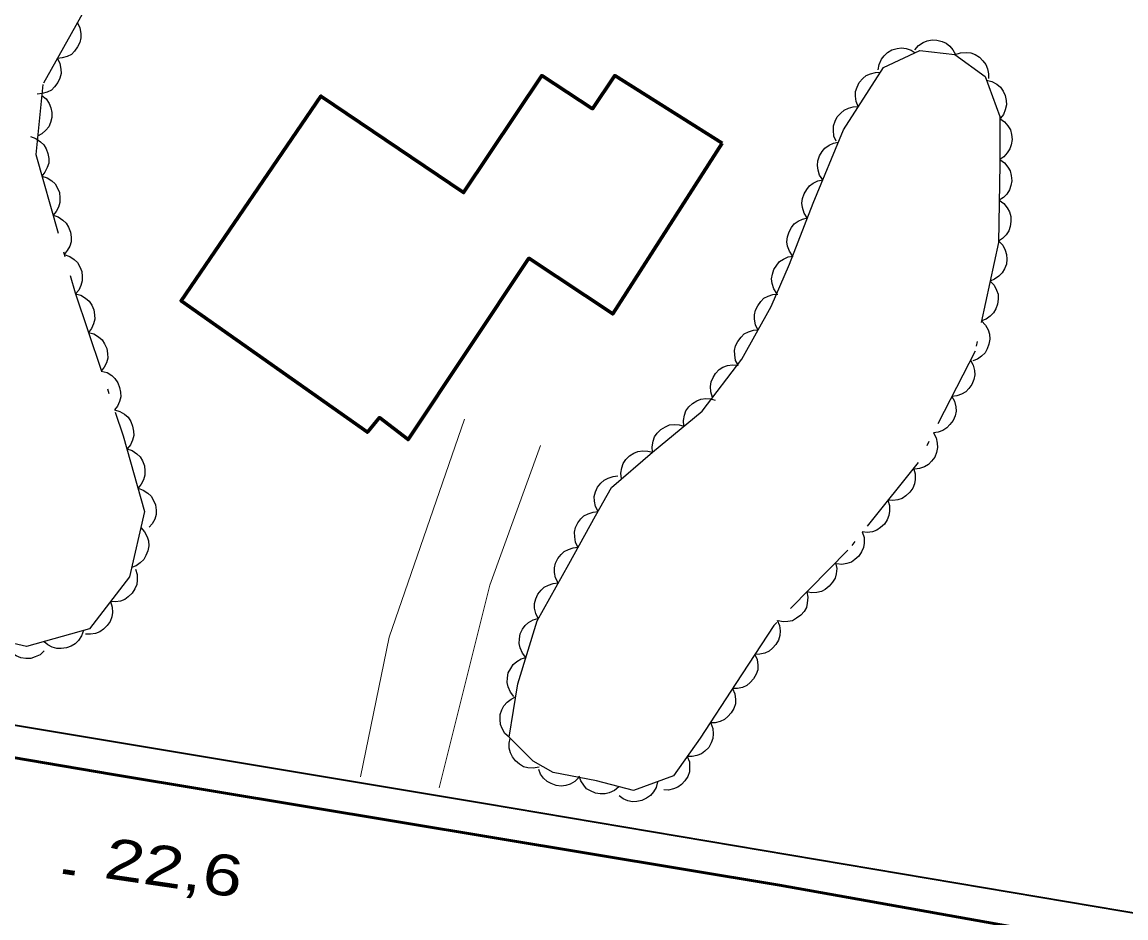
# Model space of a CAD drawing. Extents: x 356765 to 358572, y 5103174 to 5104650.
# Drawn here: x 357413.45 to 357453.98, y 5103752.95 to 5103785.85 of the extents above; entities that cross this region are included whole.
import ezdxf

# ---------------------------------------------------------------- set-up
doc = ezdxf.new("R2010")
doc.units = 0
doc.header["$LTSCALE"] = 0.6
doc.linetypes.add('DOT_DASHED', pattern=[7.7, 5, -1.2, 0.3, -1.2])
for name, color, linetype, lineweight in [('19', 7, 'Continuous', 13), ('21', 7, 'Continuous', 53), ('22', 7, 'Continuous', 35), ('3', 7, 'Continuous', 140), ('31', 7, 'Continuous', 70), ('44', 7, 'Continuous', 25)]:
    doc.layers.add(name, color=color, linetype=linetype, lineweight=lineweight)

msp = doc.modelspace()

# ---------------------------------------------------------------- linework, layer by layer
at = {"layer": '19'}
for points in [[(357429.7, 5103771.26), (357426.93, 5103763.26), (357425.87, 5103758.13)], [(357428.77, 5103757.72), (357430.62, 5103765.16), (357432.49, 5103770.3)]]:
    msp.add_lwpolyline(points, dxfattribs=at)
at = {"layer": '21'}
msp.add_lwpolyline([(357338.61, 5103773.13), (357340.11, 5103772.62), (357343.3, 5103771.76), (357350.78, 5103769.83), (357368.94, 5103766.05), (357392.09, 5103762.41), (357416.79, 5103758.21), (357441.26, 5103754.15), (357468.58, 5103749.26), (357504.23, 5103742.99), (357523.34, 5103739.7), (357536.22, 5103737.01), (357542.95, 5103734.88), (357550.23, 5103731.38), (357559.17, 5103726.82), (357569.84, 5103720.84), (357583.91, 5103712.01), (357595.28, 5103704.43), (357600.89, 5103700.45), (357609.42, 5103694), (357620.2, 5103685.76)], dxfattribs=at)
at = {"layer": '22'}
msp.add_lwpolyline([(357366.39, 5103817.9), (357352.43, 5103801.73), (357349.01, 5103796), (357343.68, 5103784.65), (357339.63, 5103776.15), (357339.17, 5103775.09), (357339.32, 5103774.54), (357339.69, 5103774.25), (357340.1, 5103774.03), (357347.23, 5103771.98), (357356.47, 5103769.58), (357363.96, 5103768.3), (357376.79, 5103766.21), (357395.27, 5103763.01), (357430.46, 5103757.15), (357465, 5103751.32), (357465.88, 5103751.18), (357468.95, 5103750.64), (357513.48, 5103742.84)], dxfattribs=at)
at = {"layer": '3'}
msp.add_line((357414.96, 5103754.65), (357415.37, 5103754.59), dxfattribs=at)
at = {"layer": '31'}
msp.add_lwpolyline([(357439.15, 5103781.4), (357435.14, 5103775.13), (357432.06, 5103777.17), (357427.62, 5103770.51), (357426.57, 5103771.32), (357426.13, 5103770.78), (357419.29, 5103775.61), (357424.42, 5103783.13), (357429.66, 5103779.58), (357432.53, 5103783.88), (357434.4, 5103782.66), (357435.21, 5103783.88), (357439.15, 5103781.4)], close=True, dxfattribs=at)
at = {"layer": '44', "linetype": 'DOT_DASHED'}
msp.add_lwpolyline([(357418.09, 5103788.39), (357415.7, 5103786.22), (357414.21, 5103783.55), (357413.95, 5103780.98), (357415.4, 5103775.9), (357417.16, 5103770.65), (357417.95, 5103767.87), (357417.39, 5103765.47), (357415.93, 5103763.56), (357413.61, 5103762.91), (357411.2, 5103763.48)], dxfattribs=at)
at = {"layer": '44'}
for points in [[(357415.48, 5103785.82), (357415.57, 5103785.63), (357415.61, 5103785.43), (357415.61, 5103785.27), (357415.57, 5103785.1), (357415.49, 5103784.93), (357415.37, 5103784.78), (357415.26, 5103784.66), (357415.1, 5103784.58), (357414.92, 5103784.53), (357414.75, 5103784.51)], [(357444.88, 5103784.09), (357444.92, 5103784.29), (357445.01, 5103784.48), (357445.1, 5103784.61), (357445.23, 5103784.73), (357445.39, 5103784.82), (357445.58, 5103784.87), (357445.74, 5103784.9), (357445.91, 5103784.87), (357446.09, 5103784.81), (357446.24, 5103784.72)], [(357446.23, 5103784.82), (357446.36, 5103784.98), (357446.53, 5103785.09), (357446.68, 5103785.16), (357446.86, 5103785.19), (357447.04, 5103785.18), (357447.23, 5103785.13), (357447.38, 5103785.07), (357447.51, 5103784.96), (357447.63, 5103784.82), (357447.72, 5103784.66)], [(357414.75, 5103784.51), (357414.84, 5103784.32), (357414.87, 5103784.12), (357414.88, 5103783.96), (357414.84, 5103783.79), (357414.76, 5103783.62), (357414.64, 5103783.47), (357414.53, 5103783.35), (357414.37, 5103783.27), (357414.19, 5103783.22), (357414.01, 5103783.2)], [(357447.71, 5103784.65), (357447.91, 5103784.72), (357448.11, 5103784.73), (357448.28, 5103784.72), (357448.44, 5103784.65), (357448.6, 5103784.56), (357448.73, 5103784.42), (357448.84, 5103784.29), (357448.9, 5103784.13), (357448.93, 5103783.94), (357448.93, 5103783.77)], [(357444.15, 5103782.74), (357444.07, 5103782.93), (357444.05, 5103783.13), (357444.05, 5103783.29), (357444.11, 5103783.46), (357444.19, 5103783.63), (357444.32, 5103783.77), (357444.44, 5103783.88), (357444.6, 5103783.95), (357444.78, 5103783.99), (357444.96, 5103784)], [(357448.86, 5103783.71), (357449.06, 5103783.66), (357449.24, 5103783.56), (357449.37, 5103783.46), (357449.47, 5103783.31), (357449.55, 5103783.15), (357449.58, 5103782.96), (357449.59, 5103782.8), (357449.55, 5103782.62), (357449.48, 5103782.45), (357449.38, 5103782.31)], [(357414.17, 5103783.15), (357414.33, 5103783.02), (357414.44, 5103782.85), (357414.51, 5103782.7), (357414.54, 5103782.52), (357414.54, 5103782.34), (357414.49, 5103782.16), (357414.43, 5103782), (357414.32, 5103781.87), (357414.18, 5103781.74), (357414.02, 5103781.66)], [(357443.34, 5103781.47), (357443.26, 5103781.66), (357443.24, 5103781.87), (357443.24, 5103782.03), (357443.3, 5103782.2), (357443.38, 5103782.36), (357443.51, 5103782.5), (357443.63, 5103782.61), (357443.79, 5103782.68), (357443.97, 5103782.73), (357444.15, 5103782.74)], [(357449.35, 5103782.3), (357449.52, 5103782.18), (357449.65, 5103782.03), (357449.74, 5103781.89), (357449.78, 5103781.72), (357449.8, 5103781.53), (357449.77, 5103781.34), (357449.72, 5103781.19), (357449.62, 5103781.04), (357449.5, 5103780.9), (357449.35, 5103780.8)], [(357413.76, 5103781.64), (357413.96, 5103781.57), (357414.13, 5103781.45), (357414.25, 5103781.34), (357414.34, 5103781.19), (357414.4, 5103781.02), (357414.43, 5103780.83), (357414.43, 5103780.66), (357414.37, 5103780.5), (357414.29, 5103780.33), (357414.17, 5103780.19)], [(357442.85, 5103780.05), (357442.73, 5103780.22), (357442.68, 5103780.41), (357442.65, 5103780.58), (357442.67, 5103780.75), (357442.73, 5103780.93), (357442.83, 5103781.09), (357442.93, 5103781.22), (357443.08, 5103781.32), (357443.24, 5103781.4), (357443.42, 5103781.43)], [(357449.35, 5103780.8), (357449.52, 5103780.68), (357449.65, 5103780.52), (357449.73, 5103780.38), (357449.77, 5103780.21), (357449.79, 5103780.02), (357449.75, 5103779.84), (357449.71, 5103779.68), (357449.61, 5103779.53), (357449.48, 5103779.4), (357449.33, 5103779.3)], [(357414.17, 5103780.19), (357414.37, 5103780.13), (357414.54, 5103780.01), (357414.66, 5103779.9), (357414.75, 5103779.75), (357414.82, 5103779.58), (357414.84, 5103779.39), (357414.84, 5103779.22), (357414.79, 5103779.05), (357414.7, 5103778.89), (357414.59, 5103778.75)], [(357442.28, 5103778.66), (357442.16, 5103778.83), (357442.1, 5103779.03), (357442.08, 5103779.19), (357442.1, 5103779.37), (357442.16, 5103779.54), (357442.26, 5103779.7), (357442.36, 5103779.83), (357442.5, 5103779.93), (357442.67, 5103780.01), (357442.85, 5103780.05)], [(357449.33, 5103779.3), (357449.5, 5103779.18), (357449.62, 5103779.02), (357449.71, 5103778.88), (357449.75, 5103778.71), (357449.76, 5103778.52), (357449.73, 5103778.34), (357449.68, 5103778.18), (357449.58, 5103778.03), (357449.45, 5103777.9), (357449.3, 5103777.8)], [(357414.59, 5103778.75), (357414.78, 5103778.69), (357414.95, 5103778.57), (357415.07, 5103778.46), (357415.16, 5103778.31), (357415.23, 5103778.13), (357415.25, 5103777.94), (357415.25, 5103777.78), (357415.2, 5103777.61), (357415.11, 5103777.45), (357415, 5103777.31)], [(357441.74, 5103777.26), (357441.63, 5103777.43), (357441.56, 5103777.62), (357441.53, 5103777.78), (357441.55, 5103777.96), (357441.61, 5103778.14), (357441.7, 5103778.3), (357441.8, 5103778.43), (357441.95, 5103778.53), (357442.11, 5103778.61), (357442.29, 5103778.65)], [(357449.31, 5103777.8), (357449.46, 5103777.65), (357449.55, 5103777.47), (357449.6, 5103777.31), (357449.61, 5103777.14), (357449.59, 5103776.95), (357449.52, 5103776.78), (357449.44, 5103776.63), (357449.31, 5103776.51), (357449.16, 5103776.4), (357448.99, 5103776.33)], [(357415, 5103777.31), (357415.2, 5103777.24), (357415.36, 5103777.13), (357415.48, 5103777.01), (357415.57, 5103776.86), (357415.64, 5103776.69), (357415.66, 5103776.5), (357415.66, 5103776.34), (357415.61, 5103776.17), (357415.53, 5103776), (357415.41, 5103775.87)], [(357441.16, 5103775.88), (357441.05, 5103776.05), (357440.99, 5103776.25), (357440.97, 5103776.41), (357441, 5103776.59), (357441.05, 5103776.76), (357441.16, 5103776.92), (357441.26, 5103777.05), (357441.41, 5103777.14), (357441.58, 5103777.22), (357441.76, 5103777.25)], [(357448.99, 5103776.33), (357449.14, 5103776.18), (357449.23, 5103776), (357449.29, 5103775.85), (357449.29, 5103775.67), (357449.27, 5103775.49), (357449.2, 5103775.31), (357449.12, 5103775.17), (357449, 5103775.04), (357448.85, 5103774.94), (357448.68, 5103774.87)], [(357415.41, 5103775.87), (357415.61, 5103775.81), (357415.78, 5103775.7), (357415.91, 5103775.6), (357416.01, 5103775.45), (357416.08, 5103775.28), (357416.11, 5103775.09), (357416.12, 5103774.93), (357416.07, 5103774.76), (357416, 5103774.59), (357415.89, 5103774.44)], [(357440.47, 5103774.54), (357440.38, 5103774.73), (357440.34, 5103774.93), (357440.34, 5103775.09), (357440.38, 5103775.26), (357440.46, 5103775.43), (357440.58, 5103775.58), (357440.69, 5103775.7), (357440.85, 5103775.78), (357441.02, 5103775.84), (357441.2, 5103775.85)], [(357448.68, 5103774.87), (357448.82, 5103774.72), (357448.92, 5103774.54), (357448.97, 5103774.38), (357448.98, 5103774.2), (357448.95, 5103774.02), (357448.88, 5103773.84), (357448.81, 5103773.7), (357448.68, 5103773.58), (357448.53, 5103773.47), (357448.36, 5103773.4)], [(357415.89, 5103774.44), (357416.09, 5103774.39), (357416.26, 5103774.28), (357416.39, 5103774.17), (357416.48, 5103774.03), (357416.56, 5103773.86), (357416.59, 5103773.67), (357416.6, 5103773.5), (357416.55, 5103773.33), (357416.47, 5103773.17), (357416.36, 5103773.02)], [(357439.75, 5103773.23), (357439.65, 5103773.42), (357439.62, 5103773.62), (357439.61, 5103773.78), (357439.65, 5103773.95), (357439.73, 5103774.12), (357439.85, 5103774.27), (357439.96, 5103774.39), (357440.12, 5103774.47), (357440.3, 5103774.53), (357440.47, 5103774.54)], [(357438.8, 5103772.06), (357438.74, 5103772.26), (357438.73, 5103772.46), (357438.75, 5103772.63), (357438.82, 5103772.79), (357438.91, 5103772.94), (357439.05, 5103773.08), (357439.18, 5103773.17), (357439.35, 5103773.23), (357439.53, 5103773.26), (357439.71, 5103773.25)], [(357448.27, 5103773.43), (357448.37, 5103773.25), (357448.42, 5103773.05), (357448.43, 5103772.89), (357448.39, 5103772.72), (357448.32, 5103772.54), (357448.21, 5103772.39), (357448.1, 5103772.27), (357447.94, 5103772.18), (357447.77, 5103772.12), (357447.59, 5103772.1)], [(357416.36, 5103773.02), (357416.57, 5103772.97), (357416.74, 5103772.86), (357416.86, 5103772.75), (357416.96, 5103772.6), (357417.03, 5103772.43), (357417.06, 5103772.25), (357417.07, 5103772.08), (357417.03, 5103771.91), (357416.95, 5103771.74), (357416.84, 5103771.6)], [(357437.75, 5103771), (357437.73, 5103771.21), (357437.77, 5103771.41), (357437.82, 5103771.57), (357437.93, 5103771.71), (357438.06, 5103771.84), (357438.22, 5103771.94), (357438.37, 5103772), (357438.55, 5103772.02), (357438.73, 5103772.01), (357438.9, 5103771.96)], [(357447.59, 5103772.1), (357447.69, 5103771.92), (357447.73, 5103771.72), (357447.75, 5103771.55), (357447.71, 5103771.38), (357447.64, 5103771.21), (357447.52, 5103771.06), (357447.41, 5103770.94), (357447.26, 5103770.85), (357447.09, 5103770.78), (357446.91, 5103770.76)], [(357416.84, 5103771.6), (357417.04, 5103771.54), (357417.21, 5103771.44), (357417.34, 5103771.33), (357417.44, 5103771.18), (357417.51, 5103771.01), (357417.54, 5103770.82), (357417.55, 5103770.66), (357417.5, 5103770.49), (357417.43, 5103770.32), (357417.32, 5103770.18)], [(357436.6, 5103770.05), (357436.58, 5103770.25), (357436.62, 5103770.45), (357436.67, 5103770.61), (357436.77, 5103770.75), (357436.9, 5103770.88), (357437.07, 5103770.98), (357437.22, 5103771.05), (357437.39, 5103771.06), (357437.58, 5103771.05), (357437.75, 5103771)], [(357446.91, 5103770.76), (357447.01, 5103770.58), (357447.05, 5103770.38), (357447.06, 5103770.22), (357447.03, 5103770.04), (357446.96, 5103769.87), (357446.84, 5103769.72), (357446.73, 5103769.6), (357446.58, 5103769.51), (357446.4, 5103769.45), (357446.23, 5103769.43)], [(357417.3, 5103770.17), (357417.49, 5103770.11), (357417.66, 5103769.99), (357417.78, 5103769.88), (357417.87, 5103769.73), (357417.94, 5103769.55), (357417.96, 5103769.36), (357417.96, 5103769.2), (357417.91, 5103769.03), (357417.82, 5103768.87), (357417.71, 5103768.73)], [(357435.46, 5103769.07), (357435.44, 5103769.28), (357435.47, 5103769.48), (357435.52, 5103769.63), (357435.62, 5103769.78), (357435.75, 5103769.91), (357435.91, 5103770.01), (357436.06, 5103770.08), (357436.24, 5103770.1), (357436.42, 5103770.09), (357436.6, 5103770.05)], [(357446.18, 5103769.46), (357446.24, 5103769.26), (357446.24, 5103769.05), (357446.22, 5103768.89), (357446.15, 5103768.73), (357446.05, 5103768.58), (357445.9, 5103768.45), (357445.77, 5103768.35), (357445.6, 5103768.3), (357445.42, 5103768.27), (357445.24, 5103768.29)], [(357434.6, 5103767.87), (357434.5, 5103768.05), (357434.47, 5103768.25), (357434.46, 5103768.42), (357434.5, 5103768.59), (357434.58, 5103768.76), (357434.7, 5103768.91), (357434.82, 5103769.02), (357434.97, 5103769.1), (357435.15, 5103769.16), (357435.33, 5103769.18)], [(357417.71, 5103768.73), (357417.9, 5103768.66), (357418.07, 5103768.55), (357418.19, 5103768.43), (357418.28, 5103768.28), (357418.35, 5103768.11), (357418.37, 5103767.92), (357418.37, 5103767.76), (357418.32, 5103767.59), (357418.23, 5103767.42), (357418.12, 5103767.29)], [(357445.24, 5103768.29), (357445.3, 5103768.09), (357445.3, 5103767.88), (357445.28, 5103767.72), (357445.21, 5103767.56), (357445.11, 5103767.41), (357444.97, 5103767.28), (357444.83, 5103767.18), (357444.67, 5103767.13), (357444.48, 5103767.1), (357444.3, 5103767.12)], [(357433.86, 5103766.56), (357433.77, 5103766.74), (357433.74, 5103766.94), (357433.73, 5103767.11), (357433.77, 5103767.28), (357433.85, 5103767.45), (357433.97, 5103767.6), (357434.08, 5103767.71), (357434.24, 5103767.79), (357434.42, 5103767.85), (357434.6, 5103767.87)], [(357417.81, 5103767.28), (357417.95, 5103767.12), (357418.04, 5103766.94), (357418.09, 5103766.79), (357418.1, 5103766.61), (357418.07, 5103766.43), (357418, 5103766.25), (357417.92, 5103766.11), (357417.79, 5103765.99), (357417.64, 5103765.88), (357417.47, 5103765.82)], [(357444.3, 5103767.12), (357444.37, 5103766.92), (357444.37, 5103766.71), (357444.35, 5103766.55), (357444.27, 5103766.39), (357444.17, 5103766.23), (357444.03, 5103766.11), (357443.9, 5103766.01), (357443.73, 5103765.96), (357443.55, 5103765.93), (357443.37, 5103765.95)], [(357433.13, 5103765.25), (357433.04, 5103765.43), (357433, 5103765.63), (357433, 5103765.8), (357433.04, 5103765.97), (357433.12, 5103766.14), (357433.24, 5103766.29), (357433.35, 5103766.4), (357433.51, 5103766.48), (357433.68, 5103766.54), (357433.86, 5103766.56)], [(357443.32, 5103765.99), (357443.36, 5103765.78), (357443.34, 5103765.58), (357443.3, 5103765.42), (357443.21, 5103765.27), (357443.09, 5103765.13), (357442.94, 5103765.01), (357442.8, 5103764.93), (357442.63, 5103764.9), (357442.44, 5103764.89), (357442.26, 5103764.92)], [(357417.61, 5103765.75), (357417.67, 5103765.56), (357417.68, 5103765.35), (357417.66, 5103765.19), (357417.59, 5103765.03), (357417.49, 5103764.87), (357417.35, 5103764.74), (357417.22, 5103764.64), (357417.06, 5103764.58), (357416.88, 5103764.55), (357416.7, 5103764.56)], [(357432.4, 5103763.94), (357432.31, 5103764.12), (357432.27, 5103764.32), (357432.27, 5103764.49), (357432.31, 5103764.66), (357432.39, 5103764.83), (357432.51, 5103764.98), (357432.62, 5103765.09), (357432.78, 5103765.17), (357432.95, 5103765.23), (357433.13, 5103765.25)], [(357442.26, 5103764.92), (357442.3, 5103764.72), (357442.28, 5103764.51), (357442.25, 5103764.35), (357442.16, 5103764.2), (357442.04, 5103764.06), (357441.89, 5103763.95), (357441.74, 5103763.86), (357441.57, 5103763.83), (357441.39, 5103763.82), (357441.21, 5103763.85)], [(357416.7, 5103764.56), (357416.76, 5103764.36), (357416.77, 5103764.16), (357416.75, 5103764), (357416.68, 5103763.83), (357416.58, 5103763.68), (357416.44, 5103763.55), (357416.31, 5103763.45), (357416.15, 5103763.39), (357415.96, 5103763.36), (357415.78, 5103763.37)], [(357431.95, 5103762.51), (357431.82, 5103762.67), (357431.74, 5103762.86), (357431.7, 5103763.02), (357431.71, 5103763.2), (357431.74, 5103763.38), (357431.83, 5103763.55), (357431.92, 5103763.69), (357432.05, 5103763.8), (357432.21, 5103763.89), (357432.39, 5103763.94)], [(357441.17, 5103763.88), (357441.26, 5103763.69), (357441.28, 5103763.49), (357441.27, 5103763.32), (357441.22, 5103763.15), (357441.13, 5103762.99), (357441, 5103762.85), (357440.88, 5103762.74), (357440.72, 5103762.67), (357440.54, 5103762.63), (357440.36, 5103762.62)], [(357415.7, 5103763.5), (357415.63, 5103763.3), (357415.52, 5103763.13), (357415.4, 5103763.01), (357415.25, 5103762.92), (357415.08, 5103762.86), (357414.89, 5103762.84), (357414.73, 5103762.84), (357414.56, 5103762.89), (357414.39, 5103762.97), (357414.26, 5103763.09)], [(357414.26, 5103762.76), (357414.11, 5103762.61), (357413.93, 5103762.53), (357413.77, 5103762.47), (357413.59, 5103762.47), (357413.41, 5103762.5), (357413.23, 5103762.57), (357413.09, 5103762.65), (357412.97, 5103762.78), (357412.87, 5103762.93), (357412.8, 5103763.1)], [(357440.36, 5103762.62), (357440.44, 5103762.43), (357440.46, 5103762.23), (357440.46, 5103762.06), (357440.4, 5103761.9), (357440.31, 5103761.73), (357440.18, 5103761.59), (357440.06, 5103761.48), (357439.9, 5103761.41), (357439.72, 5103761.37), (357439.54, 5103761.37)], [(357431.51, 5103761.08), (357431.38, 5103761.24), (357431.3, 5103761.43), (357431.26, 5103761.59), (357431.27, 5103761.76), (357431.3, 5103761.94), (357431.39, 5103762.11), (357431.48, 5103762.25), (357431.61, 5103762.36), (357431.77, 5103762.46), (357431.95, 5103762.51)], [(357439.54, 5103761.37), (357439.62, 5103761.17), (357439.64, 5103760.97), (357439.64, 5103760.81), (357439.58, 5103760.64), (357439.49, 5103760.48), (357439.36, 5103760.34), (357439.24, 5103760.23), (357439.08, 5103760.16), (357438.9, 5103760.11), (357438.72, 5103760.11)], [(357431.33, 5103759.58), (357431.18, 5103759.72), (357431.08, 5103759.9), (357431.02, 5103760.05), (357431, 5103760.23), (357431.01, 5103760.41), (357431.07, 5103760.59), (357431.14, 5103760.74), (357431.26, 5103760.87), (357431.41, 5103760.98), (357431.57, 5103761.06)], [(357438.74, 5103760.1), (357438.81, 5103759.9), (357438.82, 5103759.7), (357438.81, 5103759.54), (357438.75, 5103759.37), (357438.66, 5103759.21), (357438.52, 5103759.07), (357438.4, 5103758.97), (357438.23, 5103758.91), (357438.05, 5103758.87), (357437.87, 5103758.87)], [(357432.43, 5103758.48), (357432.22, 5103758.44), (357432.02, 5103758.46), (357431.86, 5103758.5), (357431.71, 5103758.59), (357431.57, 5103758.71), (357431.46, 5103758.86), (357431.38, 5103759.01), (357431.34, 5103759.18), (357431.33, 5103759.36), (357431.37, 5103759.54)], [(357437.87, 5103758.87), (357437.95, 5103758.68), (357437.96, 5103758.47), (357437.95, 5103758.31), (357437.89, 5103758.14), (357437.79, 5103757.98), (357437.66, 5103757.85), (357437.53, 5103757.75), (357437.37, 5103757.68), (357437.19, 5103757.64), (357437.01, 5103757.65)], [(357433.9, 5103758.11), (357433.75, 5103757.96), (357433.57, 5103757.86), (357433.41, 5103757.81), (357433.24, 5103757.79), (357433.06, 5103757.81), (357432.88, 5103757.88), (357432.73, 5103757.95), (357432.6, 5103758.08), (357432.49, 5103758.23), (357432.42, 5103758.39)], [(357435.36, 5103757.76), (357435.2, 5103757.63), (357435.01, 5103757.54), (357434.86, 5103757.5), (357434.68, 5103757.5), (357434.5, 5103757.53), (357434.32, 5103757.61), (357434.18, 5103757.69), (357434.07, 5103757.82), (357433.97, 5103757.98), (357433.91, 5103758.15)], [(357436.78, 5103757.94), (357436.73, 5103757.74), (357436.63, 5103757.57), (357436.52, 5103757.44), (357436.38, 5103757.34), (357436.21, 5103757.26), (357436.02, 5103757.22), (357435.86, 5103757.21), (357435.69, 5103757.25), (357435.52, 5103757.32), (357435.37, 5103757.43)]]:
    msp.add_lwpolyline(points, dxfattribs=at)
at = {"layer": '44', "linetype": 'DOT_DASHED'}
msp.add_lwpolyline([(357431.33, 5103759.58), (357431.65, 5103761.54), (357432.36, 5103763.86), (357433.52, 5103765.94), (357434.51, 5103767.71), (357435.09, 5103768.75), (357436.6, 5103770.05), (357438.42, 5103771.56), (357439.88, 5103773.47), (357440.95, 5103775.4), (357441.63, 5103776.96), (357442.5, 5103779.2), (357443.61, 5103781.89), (357445.08, 5103784.18), (357446.41, 5103784.8), (357447.7, 5103784.66), (357448.81, 5103783.85), (357449.35, 5103782.38), (357449.35, 5103780.63), (357449.3, 5103777.75), (357448.44, 5103773.76), (357446.35, 5103769.67), (357443.77, 5103766.45), (357441.05, 5103763.69), (357439.66, 5103761.55), (357438.35, 5103759.55), (357437.37, 5103758.16), (357435.9, 5103757.62), (357434.54, 5103757.98), (357432.95, 5103758.29), (357432.21, 5103758.7)], close=True, dxfattribs=at)

# ---------------------------------------------------------------- texts
at = {"layer": '3', "width": 1.3}
msp.add_text('22,6   ', height=1.5, rotation=351.629, dxfattribs=at).set_placement((357416.41, 5103754.42))

doc.saveas('drawing.dxf')
